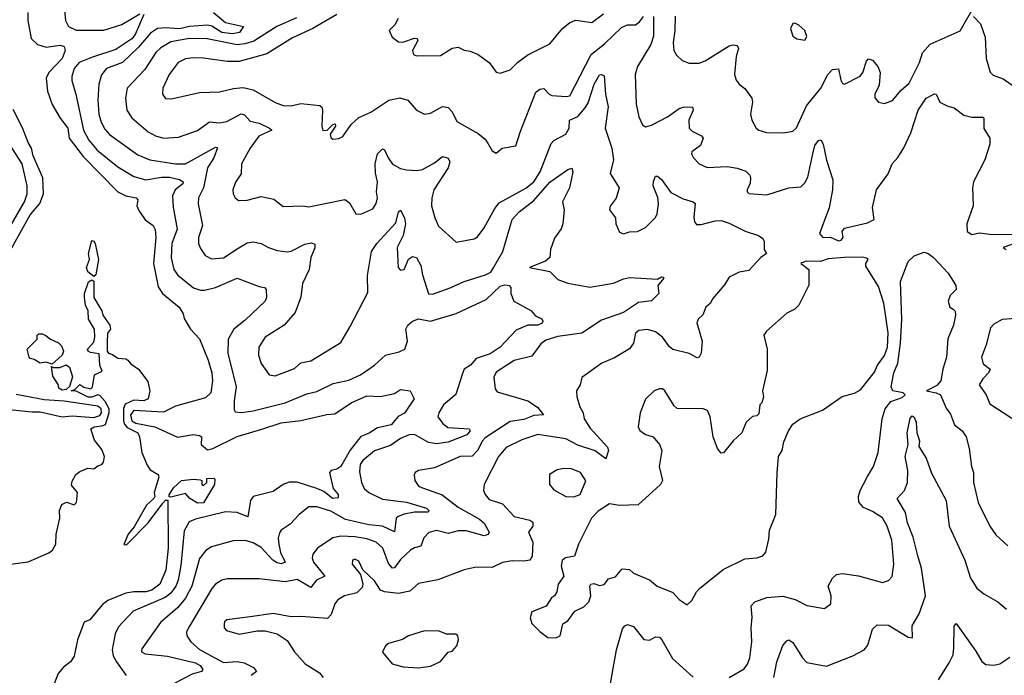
# Model space of a CAD drawing. Extents: x 1552033 to 1694788, y 811965 to 917215.
# Tile 309 of 632: x 1609362 to 1614307, y 908777 to 912070. Entities that reach past the tile are written whole.
import ezdxf

# ---------------------------------------------------------------- set-up
doc = ezdxf.new("R2010")
doc.units = 0

msp = doc.modelspace()

# ---------------------------------------------------------------- linework, layer by layer
at = {"layer": '0CON20XD'}
for points in [[(1609585.3, 912135), (1609591.9, 912065), (1609606.7, 912035), (1609645, 912016.8), (1609785, 912016.2), (1609874.9, 912045.1), (1609965, 912099.7)], [(1609402.5, 912105), (1609403.3, 912065), (1609420, 911975), (1609450.8, 911945), (1609495, 911931.8), (1609565, 911942.2), (1609585.8, 911934.2), (1609590.7, 911915), (1609575, 911873.9), (1609508.4, 911805), (1609495.8, 911775), (1609501.3, 911711.3), (1609525, 911643.3), (1609565.3, 911575), (1609603.4, 911525), (1609609.8, 911475), (1609681.6, 911381.6), (1609855.6, 911205.6), (1609894.4, 911184.4), (1609947.5, 911175), (1609955.5, 911165.5), (1609950.8, 911135), (1609961, 911111), (1609992.7, 911065), (1610031.8, 911035), (1610042, 911015), (1610045.3, 910975.3), (1610034.5, 910844.5), (1610057, 910727), (1610078.8, 910695), (1610162.9, 910625), (1610182.5, 910592.5), (1610188.3, 910568.3), (1610220, 910515), (1610265, 910467.1), (1610309.1, 910359.1), (1610326.6, 910296.6), (1610330.6, 910255), (1610321.5, 910195), (1610295, 910170.6), (1610145, 910127.8), (1610085, 910098.5), (1609935, 910106.7), (1609918.5, 910085), (1609925, 910055.5), (1609945, 910043.6), (1610040.4, 910025), (1610155, 909973.1), (1610235, 909986.5), (1610265, 909980.6), (1610275.8, 909975), (1610273.3, 909935), (1610305, 909909.1), (1610332.5, 909915), (1610453.6, 909976.4), (1610577.9, 910012.1), (1610675.4, 910045.4), (1610775, 910055.9), (1610905, 910086.5), (1610945, 910090.5), (1611027.1, 910145), (1611105, 910180), (1611175, 910176.5), (1611245, 910191.5), (1611275, 910211.5), (1611323.3, 910205), (1611343.3, 910165), (1611295, 910093.8), (1611263.8, 910076.2), (1611227.3, 910035), (1611160, 910020), (1611117.1, 909992.9), (1611074.8, 909975.2), (1611022.1, 909907.9), (1610975, 909825.4), (1610955, 909812.3), (1610926.2, 909805), (1610917.5, 909795), (1610936.9, 909715), (1610961.4, 909685), (1610962.3, 909667.7), (1610932.5, 909665), (1610889.9, 909699.9), (1610854.5, 909715), (1610755, 909746), (1610715, 909746.5), (1610685, 909734.3), (1610635, 909700.3), (1610534.4, 909675), (1610520.8, 909655), (1610508, 909572), (1610455, 909594.4), (1610395, 909597.8), (1610245, 909561.1), (1610212.6, 909547.4), (1610188, 909502), (1610171.3, 909328.7), (1610158.3, 909255), (1610145.7, 909225), (1610121, 909189), (1610093.3, 909166.7), (1609932, 909098), (1609859.2, 909020.8), (1609842, 908985), (1609826.1, 908905), (1609831.6, 908875), (1609848.4, 908845), (1609897.3, 908775)], [(1609986.2, 912096.2), (1609942.2, 911995), (1609925, 911972.7), (1609845, 911920.2), (1609728.1, 911881.9)], [(1610335.1, 912105.1), (1610395, 912055.3), (1610486.2, 912035), (1610465.6, 912005), (1610431.3, 911998.7), (1610376.7, 912005), (1610327.1, 912037.1), (1610305, 912042.3), (1610215, 912035.8), (1610165, 912023.7), (1610095, 912028.8), (1610054.8, 912025.2), (1610018.6, 912001.4), (1609958.4, 911931.6), (1609879.2, 911855), (1609798.9, 911825), (1609772.9, 911792.9), (1609760.3, 911745), (1609755.3, 911665), (1609759, 911595), (1609770.8, 911555), (1609789.7, 911519.7), (1609813.2, 911493.2), (1609955, 911390.7), (1610015.2, 911365.2), (1610145, 911345.3), (1610195, 911345.3), (1610345, 911428.9), (1610355, 911426), (1610337.1, 911375), (1610305.3, 911325), (1610284.8, 911225.2), (1610260.9, 911175), (1610259.2, 911145), (1610279.6, 911035), (1610260.4, 910975), (1610260.4, 910945), (1610269.5, 910919.5), (1610293.3, 910885), (1610325, 910868.9), (1610386.1, 910873.9), (1610455, 910919.1), (1610505, 910947.9), (1610535, 910953.8), (1610575.3, 910945.3), (1610611.2, 910925), (1610655, 910910.4), (1610705, 910903.5), (1610725, 910906.7), (1610795, 910942.7), (1610828.3, 910948.3), (1610845, 910942.5), (1610844.3, 910924.3), (1610823.8, 910875), (1610815.8, 910815), (1610783.3, 910745), (1610774.5, 910675.5), (1610745, 910598.6), (1610690, 910535), (1610594.4, 910475), (1610562.7, 910425), (1610561.1, 910385), (1610575, 910343.3), (1610615, 910285.8), (1610645, 910280), (1610742.9, 910317.1), (1610775, 910346.7), (1610824.4, 910355.6), (1610975, 910447.5), (1611021.9, 910528.1), (1611111.5, 910698.5), (1611108.5, 910785), (1611129.5, 910905), (1611155.8, 910945), (1611251.1, 911048.9), (1611265, 911104), (1611275, 911112.5), (1611295.5, 911075), (1611299.2, 911045), (1611288, 910985), (1611257.5, 910925), (1611263.1, 910825), (1611275, 910812.2), (1611293.8, 910815), (1611315, 910866.9), (1611335, 910879.4), (1611355.8, 910875), (1611377.5, 910835), (1611385, 910788), (1611415, 910693.3), (1611435, 910691.1), (1611525, 910721.9), (1611594.8, 910755.2), (1611702.4, 910787.6), (1611728, 910802), (1611743.5, 910826.5), (1611788.7, 910905), (1611834.8, 911065.2), (1611870.4, 911105), (1611945, 911160.6), (1612025, 911252.7), (1612115, 911317.1), (1612135, 911323.8), (1612139.6, 911305), (1612123.2, 911225), (1612087.8, 911155), (1612096.3, 911113.7), (1612090.8, 911045), (1612081.2, 911018.8), (1612047.9, 910972.1), (1612027.5, 910915), (1612025.4, 910875), (1612003.8, 910856.2), (1611923.3, 910825), (1612025.3, 910805.3), (1612065, 910764.4), (1612115, 910746.5), (1612225, 910726.4), (1612276.7, 910735), (1612345, 910745.5), (1612395, 910768.2), (1612425, 910774.5), (1612565, 910766), (1612585, 910777.5), (1612595, 910775.8), (1612595, 910770), (1612568, 910735), (1612572, 910695), (1612535, 910656.9), (1612470.2, 910649.8), (1612395, 910598.8), (1612285, 910560.4), (1612184.8, 910495.2), (1612065, 910478), (1612005, 910459.6), (1611979, 910441), (1611935, 910379.5), (1611845, 910357.6), (1611755, 910299.5), (1611743.7, 910273.7), (1611750.8, 910215), (1611759.7, 910199.7), (1611915, 910155.4), (1611963.1, 910123.1), (1611992.5, 910085), (1611945, 910080.7), (1611895, 910060.6), (1611825, 910052.1), (1611699.9, 909970.1), (1611685, 909952.7), (1611662.8, 909907.2), (1611635, 909876.9), (1611574.1, 909875.9), (1611445, 909819.4), (1611365, 909805.8), (1611348.8, 909795), (1611343.9, 909783.9), (1611346, 909755), (1611367.1, 909725), (1611483.3, 909683.3), (1611565, 909620.5), (1611671.4, 909561.4), (1611695, 909540.6), (1611720, 909495), (1611715, 909483.3), (1611695, 909477.3), (1611605, 909501.9), (1611565, 909501.7), (1611515, 909488.2), (1611455, 909504.5), (1611416.3, 909493.7), (1611392.6, 909467.4), (1611376.7, 909425), (1611345, 909417.6), (1611325.2, 909404.8), (1611275, 909357.5), (1611245, 909315.6), (1611235, 909314.5), (1611215, 909337.5), (1611186.8, 909415), (1611151.8, 909445), (1611105, 909462.6), (1611045, 909471.6), (1610974.7, 909475.3), (1610935, 909467.7), (1610858.6, 909415), (1610834.7, 909385.3), (1610830.6, 909365), (1610837.6, 909345), (1610894.5, 909275), (1610852.1, 909255), (1610825, 909217.5), (1610755, 909257.5), (1610695, 909245.8), (1610565, 909261.8), (1610405, 909261.5), (1610376.7, 909255), (1610345, 909233.8), (1610326.8, 909213.2), (1610214.2, 909024.2), (1610200.4, 908995), (1610201.1, 908975), (1610221.1, 908945), (1610265, 908906.6), (1610385, 908840.7), (1610455, 908845.3), (1610489.5, 908839.5), (1610535.8, 908815), (1610551.2, 908795), (1610524.5, 908775.5)], [(1610752, 912078), (1610653.8, 912035), (1610538.8, 911961.2), (1610492.4, 911947.6), (1610455, 911944), (1610303.1, 911973.1), (1610214.5, 911975.5), (1610121.5, 911958.5), (1610071.4, 911928.6), (1610045.9, 911905), (1609990.8, 911819.2), (1609902.7, 911725), (1609893.1, 911675), (1609899.5, 911615), (1609925, 911576.9), (1610006.9, 911506.9), (1610045, 911485.4), (1610084.7, 911474.7), (1610160.5, 911479.5), (1610255, 911513.5), (1610315, 911556.1), (1610365, 911552.2), (1610402.3, 911557.7), (1610475, 911596.4), (1610491.5, 911591.5), (1610520.4, 911560.4), (1610565, 911550.5), (1610616, 911525), (1610628.6, 911515), (1610563.1, 911485), (1610518.9, 911425), (1610475.6, 911345), (1610474.3, 911295), (1610446, 911254), (1610433.1, 911215), (1610434.3, 911195), (1610444.2, 911174.2), (1610461.9, 911161.9), (1610505, 911163.6), (1610575, 911181.1), (1610638.2, 911168.2), (1610685, 911130.8), (1610785, 911134.4), (1610815, 911128.9), (1610995, 911166.9), (1611019.1, 911149.1), (1611050, 911095), (1611075, 911092), (1611135, 911120), (1611153.2, 911146.8), (1611158.9, 911175), (1611154.5, 911205), (1611158.5, 911255), (1611148.6, 911298.6), (1611147.4, 911345), (1611160, 911395), (1611185, 911421.4), (1611195, 911416), (1611212, 911375), (1611235, 911344.6), (1611275, 911322.1), (1611305, 911314.6), (1611355, 911312), (1611385, 911317.3), (1611445, 911350), (1611485, 911382.2), (1611514.6, 911374.6), (1611521.8, 911355), (1611514.7, 911325), (1611442.4, 911215), (1611431.5, 911175), (1611430.9, 911135), (1611446.5, 911075), (1611465, 911032.5), (1611555, 910952.5), (1611645, 910968.9), (1611660.8, 910979.2), (1611695, 911024.3), (1611748.1, 911121.9), (1611770.6, 911149.4), (1611905, 911222.6), (1611945, 911255.4), (1611975.5, 911305), (1612031.7, 911448.3), (1612045, 911463.2), (1612104.4, 911495), (1612121.1, 911525), (1612123.8, 911565), (1612165, 911582.5), (1612202.8, 911627.2), (1612217.3, 911652.7), (1612247.1, 911745), (1612275, 911792.3), (1612285, 911794.5), (1612297, 911787), (1612303.8, 911695), (1612317.6, 911632.4), (1612303.1, 911525), (1612336.1, 911425), (1612343.8, 911365), (1612327.1, 911297.1), (1612373.8, 911225), (1612357.7, 911172.3), (1612327.3, 911132.7), (1612324.2, 911115), (1612353.9, 911073.9), (1612356.7, 911045), (1612375, 911002.5), (1612395, 910993.8), (1612425, 911003.8), (1612465, 911006), (1612505, 911025.8), (1612555, 911075.8), (1612564.5, 911095), (1612570, 911145), (1612567.1, 911177.1), (1612544.6, 911235.4), (1612545, 911257.5), (1612555, 911283.3), (1612565, 911283.3), (1612585, 911267.5), (1612631.9, 911201.9), (1612695, 911168.9), (1612745.3, 911155.3), (1612755, 911146), (1612747.8, 911077.8), (1612750.6, 911055), (1612761.4, 911041.4), (1612785, 911040), (1612855, 911059.6), (1612885, 911061.1), (1612925, 911048.2), (1613006.5, 911006.5), (1613072.5, 910985), (1613095, 910970), (1613101.2, 910955), (1613102, 910915), (1613112.5, 910895), (1613084.4, 910875.6), (1613025, 910810.5), (1612975, 910801.1), (1612925, 910776), (1612901.7, 910738.3), (1612841.7, 910668.3), (1612832.5, 910645), (1612808, 910625), (1612792.7, 910587.3), (1612770, 910565), (1612763, 910547), (1612790.2, 910455), (1612785.2, 910394.8), (1612775, 910374.4), (1612765, 910371.1), (1612725, 910392.1), (1612643.1, 910413.1), (1612626.4, 910426.4), (1612590.6, 910475), (1612555, 910501.9), (1612515, 910514), (1612472.4, 910507.6), (1612454.5, 910495.5), (1612445.5, 910444.5), (1612424.5, 910415.5), (1612349.3, 910370.7), (1612286.7, 910345), (1612185, 910272.5), (1612176.7, 910235), (1612158.8, 910205), (1612160, 910175), (1612174.7, 910124.7), (1612191.5, 910095), (1612196.7, 910065), (1612227.1, 910017.1), (1612315, 909922), (1612320, 909905), (1612306.7, 909863.3), (1612253.3, 909903.3), (1612165, 909931.7), (1612105, 909963.9), (1611965, 909985.4), (1611885, 909958.5), (1611805, 909921.2), (1611766.2, 909875), (1611694.2, 909735), (1611691.9, 909705), (1611699.4, 909685), (1611720.1, 909660.1), (1611787.4, 909637.4), (1611845, 909574.1), (1611923.8, 909555), (1611940, 909545), (1611938.9, 909525), (1611916.9, 909495), (1611940, 909445), (1611935.4, 909375), (1611925, 909354.4), (1611895, 909349.7)], [(1610955, 912095.4), (1610834.8, 912025.2), (1610731.7, 911978.3), (1610602.8, 911897.2), (1610465, 911859.6), (1610405, 911858.9), (1610285, 911876.8), (1610235, 911877.3), (1610195, 911872.7), (1610158, 911855), (1610113.3, 911795), (1610081.4, 911725), (1610078.6, 911695), (1610095, 911674.3), (1610125, 911671.9), (1610265, 911704.4), (1610365, 911707.9), (1610436.3, 911723.7), (1610485, 911729.2), (1610535, 911716.9), (1610645, 911653.5), (1610685, 911639.1), (1610725, 911636.2), (1610775, 911647.9), (1610869.3, 911639.3), (1610879.4, 911629.4), (1610882.5, 911615), (1610880, 911535), (1610885, 911513.3), (1610906.2, 911513.8), (1610935, 911542.5), (1610947, 911547), (1610948.8, 911535), (1610921.2, 911495), (1610925, 911477.5), (1610935, 911468.8), (1610965, 911472), (1610985, 911482), (1611026.6, 911543.4), (1611065, 911578.6), (1611125, 911604.3), (1611215.4, 911664.6), (1611272.2, 911677.8), (1611310.8, 911665), (1611354.4, 911614.4), (1611395, 911594.2), (1611425, 911600), (1611485, 911634.3), (1611515, 911628.8), (1611535, 911606.7), (1611557.9, 911557.9), (1611665, 911497.5), (1611699.8, 911469.8), (1611715.6, 911445.6), (1611735, 911410), (1611755, 911398.8), (1611785, 911423.8), (1611854.4, 911435.6), (1611875.6, 911505), (1611954.3, 911705.7), (1611975, 911720.4), (1611995, 911724.4), (1612021.9, 911695), (1612035, 911688.8), (1612106.1, 911683.9), (1612125, 911687.8), (1612232.5, 911895), (1612300.6, 911949.4), (1612385, 912029.7), (1612415, 912044.3), (1612455, 912044.4), (1612475, 912059.5), (1612494.6, 912085)], [(1611263.3, 912075), (1611245.8, 912044.2), (1611217.5, 912015), (1611232.3, 911982.3), (1611265, 911958.8), (1611286.1, 911956.1), (1611345, 911976.2), (1611359.2, 911975), (1611361.1, 911965), (1611334.5, 911914.5), (1611340, 911895), (1611355, 911888), (1611475, 911889.2), (1611533.5, 911926.5), (1611565, 911932), (1611595, 911916.2), (1611625, 911912), (1611665, 911894), (1611722.1, 911852.1), (1611755, 911806.2), (1611775, 911800.8), (1611825, 911817.5), (1611863.5, 911856.5), (1611915, 911892.7), (1612025, 911948.5), (1612088.9, 912025), (1612125, 912055.7), (1612155, 912067.5), (1612235, 912056.2), (1612295, 912098.9)], [(1612546.2, 912086.2), (1612546, 911986), (1612532.4, 911945), (1612464.6, 911835), (1612453.5, 911795), (1612457.8, 911645), (1612471.7, 911581.7), (1612490.9, 911540.9), (1612505, 911532), (1612535, 911539.2), (1612615, 911581.5), (1612675, 911623.1), (1612695, 911630), (1612741.7, 911631.7), (1612745.5, 911615), (1612723.4, 911565), (1612724.7, 911525), (1612739.1, 911509.1), (1612786.9, 911486.9), (1612794.4, 911474.4), (1612782.3, 911437.7), (1612738.8, 911405), (1612736.2, 911395), (1612746, 911375), (1612775, 911345.8), (1612815, 911327.1), (1612915, 911331.5), (1612965, 911324.5), (1613008.9, 911308.9), (1613028.8, 911288.8), (1613033.1, 911275), (1613031.2, 911248.8), (1613016.7, 911215), (1613016.7, 911205), (1613025, 911196.7), (1613115, 911190.6), (1613225, 911225.6), (1613285, 911230), (1613305, 911250), (1613320.8, 911279.2), (1613345.4, 911395), (1613355, 911437.1), (1613375, 911462), (1613385.7, 911465.7), (1613396.9, 911445), (1613413.9, 911363.9), (1613446.2, 911265), (1613444.6, 911215), (1613427.5, 911125), (1613379.4, 910995), (1613396.2, 910976.2), (1613435, 910977.2), (1613475, 910958.3), (1613488.6, 910961.4), (1613497.8, 910975), (1613492.7, 911005), (1613505, 911022.9), (1613620.9, 911049.1), (1613653.6, 911066.4), (1613645.7, 911125.7), (1613666.2, 911215), (1613724.4, 911295), (1613744.4, 911345), (1613773, 911377), (1613803.6, 911426.4), (1613838.7, 911501.3), (1613875.4, 911615), (1613915, 911675.4), (1613957, 911697), (1613965.7, 911695), (1613983.8, 911655), (1614024.5, 911634.5), (1614055, 911627.1), (1614105, 911589.2), (1614145, 911580.6), (1614199.4, 911579.4), (1614204.1, 911574.1), (1614205, 911522.5), (1614234.2, 911474.2), (1614235.6, 911445), (1614210, 911365), (1614153.3, 911255), (1614147.5, 911225), (1614151.9, 911135), (1614118.5, 911045), (1614121.4, 911005), (1614145, 910990.8), (1614185, 910999.7), (1614245, 910990.5), (1614385, 910991.9)], [(1612655, 912087.5), (1612653.3, 912015), (1612643.8, 911955), (1612647.1, 911915), (1612661.7, 911891.7), (1612690, 911865), (1612725, 911851.9), (1612775, 911850.5), (1612805, 911862.1), (1612925, 911938.5), (1612945, 911943.5), (1612965, 911939.2), (1612972.5, 911925), (1612961.1, 911885), (1612952.9, 911795), (1612960, 911765), (1612975.8, 911745.8), (1613005, 911723.8), (1613039.5, 911675), (1613042.5, 911655), (1613032.5, 911595), (1613039.2, 911565), (1613060.8, 911525), (1613075, 911514.4), (1613112.8, 911502.8), (1613199.3, 911500.7), (1613245, 911510), (1613263.8, 911526.2), (1613313.5, 911636.5), (1613386.1, 911725), (1613420.3, 911795), (1613445, 911819.2), (1613475, 911823.3), (1613485.6, 911765), (1613495, 911749.2), (1613505, 911745.7), (1613583.7, 911786.3), (1613597.7, 911805), (1613615, 911861.2), (1613625, 911873.3), (1613645, 911866.2), (1613672.9, 911835), (1613684.2, 911805), (1613678.9, 911741.1), (1613656.5, 911695), (1613656.4, 911676.4), (1613675, 911656), (1613705, 911648), (1613746.4, 911663.6), (1613788.8, 911715), (1613828.9, 911751.1), (1613881.2, 911855), (1613897, 911903), (1613935, 911945.9), (1614086, 912014), (1614143.8, 912115)], [(1614153.3, 912085), (1614188.6, 912048.6), (1614212.1, 911982.1), (1614215.7, 911875), (1614235.8, 911805.8), (1614251.1, 911791.1), (1614302, 911772), (1614355, 911735.7)], [(1613305, 911967.5), (1613316, 911985), (1613306.2, 912015), (1613275, 912042.5), (1613255, 912052.5), (1613245, 912050), (1613233.3, 912025), (1613245, 911987.5), (1613265, 911973.3), (1613305, 911967.5)], [(1609728.1, 911881.9), (1609660, 911855), (1609636.2, 911825), (1609623.8, 911785), (1609623.5, 911763.5), (1609644.7, 911695), (1609683.3, 911515), (1609710, 911465), (1609750.9, 911415), (1609855, 911331.2), (1609935, 911281.4), (1609995, 911264.8), (1610075, 911278.9), (1610115, 911278.8), (1610165, 911267.4), (1610183.2, 911255), (1610180.7, 911245), (1610142.8, 911215), (1610129.4, 911185), (1610132.2, 911127.8), (1610152.4, 911017.6), (1610125.8, 910945), (1610123.1, 910873.1), (1610136.2, 910815), (1610156.1, 910786.1), (1610235, 910723.2), (1610270.6, 910710.6), (1610289.7, 910710.3), (1610345.6, 910724.4), (1610455, 910771.5), (1610565, 910728.6), (1610592.5, 910725), (1610600.8, 910715), (1610600.9, 910675), (1610594.5, 910655), (1610495, 910560.8), (1610437.3, 910515), (1610408.5, 910465), (1610407.8, 910395), (1610450, 910225), (1610439.5, 910155), (1610439.3, 910109.3), (1610445, 910100), (1610476.7, 910096.7), (1610535.6, 910105.6), (1610695, 910145.3), (1610805, 910190.4), (1610855, 910202.7), (1610937.3, 910242.7), (1611015, 910258.7), (1611073.5, 910286.5), (1611144.4, 910335), (1611198.8, 910385), (1611268.5, 910401.5), (1611295.8, 910415), (1611309.5, 910455), (1611301.9, 910515), (1611311.9, 910535), (1611335, 910555.2), (1611365, 910567.3), (1611425, 910555.4), (1611555, 910593.4), (1611705, 910664), (1611775, 910730.9), (1611798.5, 910738.5), (1611820, 910735), (1611828.8, 910725), (1611828.8, 910695), (1611843.3, 910655), (1611928.8, 910608.8), (1611952.6, 910582.6), (1611985, 910566.2), (1611990, 910555), (1611986.2, 910545), (1611965, 910535.8), (1611915, 910535.7), (1611855, 910509.4), (1611775, 910424.5), (1611725, 910390.9), (1611655, 910368.2), (1611626.2, 910333.8), (1611594.3, 910315), (1611585, 910287.5), (1611553.4, 910186.6), (1611490, 910135), (1611466.5, 910095), (1611462.9, 910075), (1611485, 910042.2), (1611511.7, 910021.7), (1611620, 910015), (1611624.4, 910005), (1611608.4, 909985), (1611515, 909948), (1611455, 909939.7), (1611415, 909946.1), (1611345, 909985.3), (1611318.8, 909985), (1611275, 909966.2), (1611225, 909931.3), (1611145, 909904.4), (1611085.3, 909855), (1611072.6, 909835), (1611068.7, 909798.7), (1611079.2, 909745), (1611092.7, 909715), (1611115.6, 909695), (1611185, 909661.1), (1611305.5, 909645.5), (1611405, 909615.6), (1611417.9, 909605), (1611413.3, 909596.7), (1611345, 909596.1), (1611293.7, 909586.3), (1611263.3, 909575), (1611253.1, 909565), (1611245, 909498), (1611185, 909526.2), (1611115, 909532.9), (1610998.8, 909558.8), (1610925, 909600.3), (1610855, 909623.1), (1610815, 909623.3), (1610765.8, 909585), (1610721.4, 909535), (1610676, 909505), (1610667.4, 909492.6), (1610660.8, 909465), (1610663.2, 909435), (1610672.6, 909392.6), (1610695, 909344), (1610675, 909336.5), (1610655, 909341.4), (1610634.2, 909355), (1610575, 909418.7), (1610535, 909441.9), (1610495, 909453.9), (1610435, 909452.7), (1610325, 909421.1), (1610297, 909403), (1610265, 909362.5), (1610227.5, 909225), (1610195.4, 909164.6), (1610154.8, 909115.2), (1610068.7, 909041.3), (1609975, 908908.8), (1609974.4, 908895), (1609992.5, 908885), (1610105, 908872.6), (1610245, 908838.7), (1610268.2, 908825), (1610282.2, 908805), (1610274.6, 908795.4), (1610227.7, 908782.3), (1610142.1, 908737.9)], [(1609306.4, 910893.6), (1609415, 911090), (1609463.8, 911146.2), (1609482.1, 911195), (1609477.8, 911275), (1609429.8, 911385), (1609422, 911425), (1609405, 911452.2), (1609376, 911526), (1609328.9, 911618.9)], [(1609276.1, 910963.9), (1609386.1, 911155), (1609400.2, 911195), (1609400.4, 911235), (1609375.2, 911345), (1609311.6, 911445)], [(1609735, 910780), (1609703.8, 910803.8), (1609697.3, 910825), (1609712.8, 910865), (1609707.6, 910895), (1609725, 910960), (1609735, 910957.5), (1609741.1, 910945), (1609757.9, 910865), (1609745, 910787.5), (1609735, 910780)], [(1614345, 910941.1), (1614301.2, 910925), (1614317.5, 910915)], [(1612925, 908765.6), (1613000.7, 908809.3), (1613018, 908832), (1613029.5, 908865), (1613039.5, 908945), (1613036.4, 909015), (1613041.5, 909068.5), (1613035.5, 909125), (1613054.2, 909145), (1613115, 909166.7), (1613195, 909174), (1613256.7, 909156.7), (1613315, 909127.8), (1613405, 909112), (1613436.7, 909135), (1613438.1, 909175), (1613422.2, 909225), (1613445, 909264.2), (1613465, 909282.5), (1613495, 909287.5), (1613575, 909276.9), (1613695, 909243.3), (1613725, 909252.9), (1613745, 909273.3), (1613752.9, 909335), (1613743.1, 909455), (1613719.5, 909525), (1613695, 909567.9), (1613645, 909599.6), (1613599.6, 909619.6), (1613576.7, 909646.7), (1613575.6, 909675), (1613582.8, 909705), (1613620.2, 909775), (1613650.5, 909825), (1613674.4, 909895), (1613694.3, 910065), (1613708.9, 910115), (1613737.6, 910152.4), (1613795, 910172.6), (1613809.7, 910185), (1613800, 910195), (1613747.8, 910205), (1613739, 910225), (1613752.5, 910295), (1613773.4, 910345), (1613786.1, 910445), (1613793, 910563), (1613786.8, 910755), (1613823.8, 910855), (1613855, 910884.1), (1613905, 910902), (1613925.6, 910895.6), (1613951.5, 910875), (1614025, 910795.8), (1614064, 910735), (1614066, 910715), (1614035, 910683.8), (1614026.1, 910656.1), (1614033.3, 910625), (1614050, 910615), (1614060, 910605), (1614063.1, 910585), (1614051.5, 910535), (1614024, 910466), (1614017.5, 910375), (1613998.5, 910315), (1613988.2, 910255), (1613967.8, 910232.2), (1613916.7, 910205), (1613965, 910195.4), (1613986.7, 910185), (1614015, 910118), (1614037.4, 910087.4), (1614057.5, 910035), (1614095.6, 910005), (1614115.8, 909975), (1614131.4, 909915), (1614142.5, 909825), (1614153.3, 909795), (1614152.2, 909745), (1614175.6, 909645), (1614234.4, 909525), (1614265, 909482), (1614325, 909427.5)], [(1612055, 908964), (1612076.7, 908975), (1612090, 909035), (1612115, 909050), (1612150.7, 909099.3), (1612195, 909121.2), (1612220, 909145), (1612230.6, 909175), (1612225.6, 909224.4), (1612230.8, 909235), (1612245, 909237.8), (1612275, 909227.5), (1612297.2, 909232.8), (1612318.8, 909261.2), (1612355, 909270.8), (1612388.9, 909311.1), (1612425, 909308.6), (1612445, 909288.8), (1612525, 909256), (1612563.3, 909225), (1612642.7, 909192.7), (1612675, 909157.5), (1612715, 909130), (1612738.3, 909151.7), (1612761.2, 909195), (1612777.3, 909212.7), (1612895, 909308.8), (1613005, 909361.4), (1613065, 909366), (1613095, 909376.2), (1613110.4, 909395), (1613125, 909460), (1613127.5, 909505), (1613160, 909585), (1613166.1, 909793.9), (1613172.5, 909875), (1613192.5, 909905), (1613200.7, 909949.3), (1613223.3, 910005), (1613245, 910037.5), (1613282.5, 910065), (1613395, 910108.5), (1613493.6, 910176.4), (1613555, 910193.9), (1613585, 910211.2), (1613655, 910299.2), (1613670, 910335), (1613705, 910383.3), (1613721, 910425), (1613724.1, 910495.9), (1613701.6, 910645), (1613675, 910730), (1613611.7, 910831.7), (1613611.9, 910845), (1613623.1, 910865), (1613620, 910870), (1613596.8, 910876.8), (1613505, 910875.3), (1613422.5, 910867.6), (1613385, 910855.2), (1613312.7, 910857.3), (1613291.1, 910848.9), (1613286, 910845), (1613290.9, 910840.9), (1613325.6, 910815), (1613325.9, 910735.9), (1613275.8, 910635), (1613255, 910616), (1613215, 910596.2), (1613113.8, 910505), (1613100, 910485), (1613116.7, 910415), (1613117, 910307), (1613092.5, 910205), (1613097.5, 910175), (1613090, 910145), (1613080, 910135), (1613075, 910090), (1613065, 910080), (1613043, 910077), (1613011.7, 910048.3), (1612990, 909995), (1612946.1, 909953.9), (1612896.4, 909893.6), (1612885, 909892.5), (1612866.4, 909916.4), (1612846, 909975), (1612830.6, 910075), (1612816.9, 910106.9), (1612795, 910115.8), (1612665, 910116.2), (1612649.5, 910129.5), (1612602.5, 910205), (1612590, 910215), (1612575, 910215.8), (1612548.8, 910205), (1612505, 910163.3), (1612478.9, 910095), (1612468.8, 910025), (1612476.1, 910006.1), (1612506.1, 909986.1), (1612544.1, 909974.1), (1612575.8, 909935.8), (1612588, 909905), (1612573.8, 909825), (1612590, 909755), (1612581.4, 909735), (1612467.7, 909632.3), (1612375, 909630), (1612325, 909638), (1612268.3, 909601.7), (1612234.3, 909565.7), (1612168, 909435), (1612148.8, 909375), (1612104.2, 909365.8), (1612087.3, 909352.7), (1612082.2, 909325), (1612095.8, 909275), (1612066.7, 909235), (1612060, 909195), (1612047.5, 909175), (1612033.9, 909166.1), (1612006.7, 909123.3), (1611933.9, 909096.1), (1611926.2, 909065), (1611935, 909037.5), (1611975, 908996.7), (1612015, 908966.7), (1612055, 908964)], [(1609265, 909328.8), (1609404.3, 909345.7), (1609508.8, 909391.2), (1609526.5, 909405), (1609543.3, 909435), (1609546, 909485), (1609563.3, 909565), (1609562, 909605), (1609573.8, 909635), (1609596.7, 909646.7), (1609635, 909633.3), (1609647.5, 909645), (1609652.5, 909695), (1609622.3, 909732.3), (1609625, 909752.5), (1609644.2, 909785.8), (1609665, 909800), (1609703.6, 909816.4), (1609735, 909813.8), (1609755, 909828.8), (1609774.1, 909835.9), (1609782.9, 909847.1), (1609788.1, 909875), (1609775, 909911.2), (1609737.3, 909957.3), (1609720, 910015), (1609736.7, 910025), (1609775, 910028.8), (1609793, 910037), (1609811.4, 910095), (1609810.9, 910115), (1609791.5, 910151.5), (1609765, 910181.8), (1609755, 910184.5), (1609725, 910172.8), (1609705.6, 910174.4), (1609645, 910203.8), (1609620, 910205), (1609638.3, 910211.7), (1609665, 910237.5), (1609685, 910223.3), (1609720, 910215), (1609727, 910223), (1609737.5, 910285), (1609776.1, 910303.9), (1609764.2, 910334.2), (1609761.7, 910391.7), (1609718.3, 910398.3), (1609706.7, 910405), (1609703.3, 910415), (1609735, 910450), (1609740, 910475), (1609738.2, 910515), (1609708, 910565), (1609706.7, 910606.7), (1609693.3, 910635), (1609687.6, 910675), (1609687.9, 910695), (1609707.3, 910752.7), (1609725, 910762.5), (1609735, 910756.7), (1609735, 910674), (1609775, 910607.5), (1609780, 910585), (1609814.4, 910535), (1609817.5, 910515), (1609803.1, 910495), (1609800.7, 910449.3), (1609802, 910405), (1609808.8, 910395), (1609828.5, 910388.5), (1609855, 910368.8), (1609895, 910366.7), (1609905, 910360), (1609920.8, 910340.8), (1609958.8, 910315), (1610005, 910252.5), (1610015.7, 910205), (1610006.7, 910165), (1609985, 910155.8), (1609935, 910158), (1609892.3, 910137.7), (1609882.8, 910117.2), (1609883.9, 910055), (1609888, 910038), (1609901.4, 910021.4), (1609955.4, 909995), (1609964.6, 909974.6), (1609976.4, 909896.4), (1610002.3, 909832.3), (1610018, 909808), (1610057.1, 909785), (1610061.5, 909771.5), (1610038.1, 909695), (1610040.9, 909675), (1610036, 909665), (1609999.2, 909630.8), (1609937.5, 909522.5), (1609907.3, 909485), (1609884.4, 909434.4), (1609895, 909432.2), (1609905, 909439.4), (1610007.9, 909542.1), (1610081.1, 909641.1), (1610095, 909656.9), (1610106.6, 909656.6), (1610108.1, 909415), (1610095.6, 909305), (1610065.8, 909235), (1610025, 909204.4), (1609995, 909196.5), (1609935, 909196.6), (1609895, 909188.8), (1609805, 909151.7), (1609777.3, 909132.7), (1609715, 909056), (1609686.1, 909043.9), (1609652.7, 908955), (1609635, 908872.5), (1609618, 908845), (1609581.8, 908818.2), (1609555, 908786), (1609535.7, 908734.3)], [(1614365, 910569.5), (1614296.2, 910563.8), (1614255, 910540), (1614237.9, 910522.1), (1614215.9, 910435.9), (1614192.9, 910375), (1614201.5, 910341.5), (1614236, 910315), (1614227.9, 910295), (1614199.1, 910265), (1614181.4, 910235), (1614217.1, 910185), (1614235, 910140), (1614345, 910068)], [(1609525, 910340), (1609495, 910350), (1609465, 910343.8), (1609435, 910362.5), (1609415, 910367.5), (1609410, 910375), (1609400, 910415), (1609450, 910465), (1609450, 910485), (1609458.3, 910491.7), (1609475, 910492.5), (1609493.6, 910483.6), (1609517.5, 910465), (1609557, 910447), (1609571.7, 910431.7), (1609582.5, 910405), (1609576.1, 910383.9), (1609525, 910340)], [(1609575, 910208.8), (1609559.3, 910219.3), (1609555, 910237.5), (1609528.3, 910278.3), (1609521.7, 910328.3), (1609532.5, 910322.5), (1609563, 910323), (1609595, 910336.7), (1609612.5, 910325), (1609626.7, 910275), (1609612.5, 910227.5), (1609595, 910212.5), (1609575, 910208.8)], [(1609175, 910124.8), (1609425, 910099.4), (1609465, 910100.5), (1609575, 910075.1), (1609625, 910080.5), (1609735, 910071.6), (1609765, 910081), (1609773.5, 910095), (1609770.5, 910115), (1609755, 910127.9), (1609585, 910153.3), (1609485, 910160.4), (1609345, 910186.9)], [(1613149.5, 908765), (1613165, 908843.8), (1613195, 908926.2), (1613215, 908950), (1613225, 908954), (1613245, 908942), (1613293.5, 908863.5), (1613315, 908841.4), (1613415, 908822.2), (1613546.3, 908873.7), (1613603.8, 908905), (1613621.7, 908928.3), (1613645, 909008.8), (1613669.7, 909030.3), (1613725, 909028.6), (1613825, 908968), (1613845.6, 908964.4), (1613844.2, 909025), (1613880.5, 909085), (1613911.5, 909175), (1613891.6, 909315), (1613873.9, 909376.1), (1613849.6, 909469.6), (1613821.8, 909541.8), (1613811.6, 909595), (1613770, 909665), (1613805.4, 909704.6), (1613821.1, 909745), (1613822.8, 909805), (1613810, 909875), (1613824.4, 909935), (1613819.4, 909995), (1613835, 910067.5), (1613845, 910080), (1613855, 910073.8), (1613865, 910047.5), (1613867.5, 909995), (1613881.5, 909955), (1613877.8, 909925), (1613915, 909868), (1613942.5, 909792.5), (1614016, 909655), (1614030.8, 909525), (1614108.7, 909355), (1614138.2, 909265), (1614170, 909215)], [(1612145, 909673.8), (1612177.5, 909685), (1612206.1, 909753.9), (1612178.8, 909795), (1612134.3, 909814.3), (1612094.4, 909815.6), (1612060.9, 909809.1), (1612023.3, 909785), (1612023.8, 909735), (1612045, 909708), (1612105, 909674), (1612145, 909673.8)], [(1610255, 909641.1), (1610217.5, 909665), (1610195, 909690), (1610121.1, 909671.1), (1610112.7, 909672.7), (1610113.7, 909683.7), (1610135, 909717.6), (1610175, 909754.4), (1610235, 909762), (1610268.8, 909758.8), (1610277.5, 909755), (1610277.5, 909735), (1610285, 909730), (1610302.5, 909745), (1610302.5, 909765), (1610336.7, 909766.7), (1610341.7, 909761.7), (1610341.2, 909735), (1610285, 909642.9), (1610255, 909641.1)], [(1611895, 909349.7), (1611835, 909351.2), (1611787.5, 909342.5), (1611735, 909317.7), (1611655, 909319.2), (1611595, 909305.6), (1611463.1, 909256.9), (1611365, 909236.9), (1611321.5, 909198.5), (1611265, 909186.8), (1611195, 909195.8), (1611174.3, 909204.3), (1611145, 909251.4), (1611086.1, 909306.1), (1611065, 909350), (1611045, 909359.2), (1611033.8, 909355), (1611031.2, 909335), (1611073.1, 909283.1), (1611085.6, 909235), (1611082.1, 909217.9), (1611055, 909190), (1610993.8, 909175), (1610960, 909155), (1610944.7, 909135.3), (1610927.3, 909082.7), (1610908.2, 909061.8), (1610775, 909072.5), (1610725, 909070), (1610635, 909087.1), (1610520.3, 909069.7), (1610402.5, 909055), (1610390, 909045), (1610388.8, 909035), (1610388.8, 909015), (1610400.9, 909000.9), (1610465, 908983.5), (1610555, 909000.5), (1610595, 909000.6), (1610654.5, 908984.5), (1610705, 908951.2), (1610742, 908895), (1610795.8, 908835), (1610868.4, 908788.4), (1610885.7, 908765)], [(1614170, 909215), (1614205, 909185.8), (1614275, 909145.8), (1614319.3, 909109.3)], [(1612329.4, 908735), (1612360.4, 908905), (1612390.6, 909009.4), (1612401.2, 909025), (1612415, 909031.2), (1612445, 909022), (1612496.3, 908956.3), (1612525, 908953.5), (1612555, 908970.5), (1612575, 908967.8), (1612587.7, 908955), (1612640.2, 908860.3), (1612745, 908767.1)], [(1613976.9, 908753.1), (1614031.2, 908838.8), (1614050.5, 908879.5), (1614054.2, 908915), (1614056.4, 909023.6), (1614065, 909036.7), (1614165, 908898), (1614195, 908846), (1614215, 908830.8), (1614255, 908826.9), (1614285.4, 908834.6), (1614335, 908866.9)], [(1611365, 908813.8), (1611425, 908823.3), (1611475, 908846.7), (1611515, 908893.3), (1611535, 908897.5), (1611557.5, 908925), (1611566.7, 908955), (1611562.5, 908975), (1611553, 908983), (1611505, 908983.3), (1611468.8, 908998.8), (1611395, 909000), (1611315, 908974.2), (1611285, 908956), (1611215, 908935.8), (1611200, 908925), (1611183.6, 908893.6), (1611232.5, 908835), (1611288.3, 908818.3), (1611365, 908813.8)]]:
    msp.add_lwpolyline(points, dxfattribs=at)

doc.saveas('drawing.dxf')
